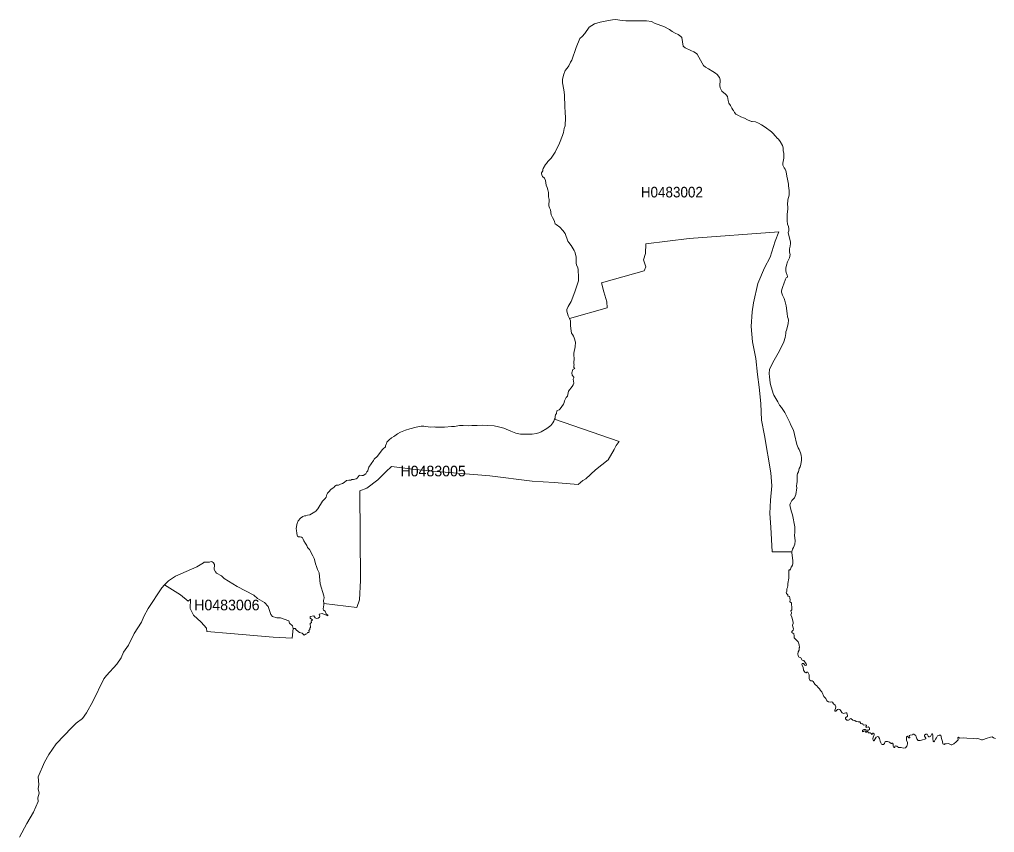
# Model space of a CAD drawing. Extents: x 369010 to 739155, y 6377141 to 6616555.
# Drawn here: x 390034 to 399245, y 6483349 to 6491033 of the extents above; entities that cross this region are included whole.
import ezdxf
from ezdxf.enums import TextEntityAlignment as Align

# ---------------------------------------------------------------- set-up
doc = ezdxf.new("R2010")
doc.units = 0
doc.header["$LTSCALE"] = 40
doc.layers.add('1', color=7, linetype='Continuous', lineweight=13)
doc.layers.add('2', color=7, linetype='Continuous')

msp = doc.modelspace()

# ---------------------------------------------------------------- linework, layer by layer
at = {"layer": '1'}
for points in [[(396496.78, 6490599.94), (396482.88, 6490619.96), (396437.2, 6490704.53), (396430.91, 6490711.15), (396404.1, 6490727.21), (396377.12, 6490739.46), (396321.51, 6490765.77), (396303.47, 6490781.83), (396290.56, 6490862.09), (396281.62, 6490872.52), (396254.81, 6490891.89), (396227.84, 6490904.46), (396200.86, 6490919.86), (396173.88, 6490939.22), (396119.93, 6490967.19), (396040.32, 6490996.65), (396002.92, 6491013.03), (395955.91, 6491021.97), (395916.69, 6491020.98), (395833.44, 6491021.97), (395760.95, 6491020.98), (395704.84, 6491025.61), (395668.6, 6491033.23), (395634.67, 6491031.41), (395581.54, 6491019.99), (395520.8, 6491008.73), (395466.68, 6490992.18), (395416.37, 6490961.73), (395375.82, 6490901.82), (395348.84, 6490871.53), (395327.99, 6490852.83), (395292.08, 6490767.26), (395251.86, 6490648.93), (395239.78, 6490628.57), (395223.56, 6490596.3), (395207.83, 6490573.62), (395189.46, 6490551.61), (395172.58, 6490505.6), (395164.47, 6490466.21), (395163.15, 6490446.35), (395164.14, 6490433.27), (395177.55, 6490367.57), (395182.18, 6490321.56), (395180.86, 6490293.26), (395186.82, 6490233.34), (395186.82, 6490199.75), (395189.46, 6490166.32), (395188.14, 6490153.08), (395191.45, 6490107.07), (395187.48, 6490029.44), (395179.53, 6490003.13), (395171.92, 6489963.74), (395164.47, 6489937.42), (395136.5, 6489865.1), (395094.8, 6489780.19), (395056.56, 6489722.1), (395045.81, 6489713.17), (395025.95, 6489690.49), (395013.2, 6489672.78), (395002.61, 6489661.86), (394980.6, 6489625.78), (394976.96, 6489615.85), (394976.29, 6489602.77), (394972.49, 6489593.67), (394964.54, 6489584.9), (394963.88, 6489573.48), (394966.86, 6489563.88), (394974.64, 6489548.49), (394992.18, 6489532.93), (395002.61, 6489511.25), (395009.23, 6489466.56), (395019.49, 6489444.88), (395025.28, 6489423.86), (395030.25, 6489397.55), (395031.24, 6489358.16), (395036.54, 6489331.84), (395035.88, 6489271.27), (395040.18, 6489253.89), (395048.62, 6489233.37), (395057.23, 6489186.53), (395061.86, 6489175.28), (395070.47, 6489160.88), (395083.54, 6489131.92), (395092.81, 6489102.95), (395102.57, 6489094.35), (395139.48, 6489069.36), (395166.13, 6489040.39), (395187.48, 6489011.59), (395215.12, 6488939.27), (395221.9, 6488924.7), (395246.89, 6488895.74), (395272.22, 6488851.06), (395278.84, 6488835.99), (395291.08, 6488790.65), (395292.74, 6488730.07), (395295.88, 6488715.01), (395308.13, 6488684.72), (395311.11, 6488669.5), (395311.11, 6488654.44), (395316.07, 6488609.09)], [(397275.31, 6488326.24), (397267.2, 6488365.8), (397258.26, 6488397.24), (397243.2, 6488428.85), (397233.27, 6488455.5), (397233.6, 6488468.41), (397238.57, 6488492.08), (397260.25, 6488552.82), (397263.89, 6488559.44), (397270.01, 6488578.47), (397277.96, 6488590.39), (397284.58, 6488594.86), (397287.89, 6488605.12), (397285.9, 6488615.71), (397276.63, 6488642.02), (397273.32, 6488657.75), (397273.32, 6488684.06), (397278.29, 6488710.38), (397287.89, 6488741.99), (397306.92, 6488780.05), (397311.56, 6488795.78), (397313.87, 6488811.67), (397308.58, 6488832.68), (397306.59, 6488848.41), (397307.91, 6488864.3), (397313.87, 6488890.45), (397317.51, 6488916.76), (397316.52, 6488932.65), (397297.32, 6489004.97), (397296.66, 6489020.7), (397300.96, 6489036.59), (397302.95, 6489054.96), (397297.98, 6489075.98), (397290.21, 6489099.64), (397286.9, 6489131.25), (397284.58, 6489178.59), (397285.24, 6489194.31), (397291.86, 6489241.64), (397292.19, 6489264.32), (397289.87, 6489281.53), (397293.68, 6489328.53), (397304.27, 6489371.9), (397305.93, 6489397.88), (397305.93, 6489417.24), (397299.64, 6489460.61), (397299.14, 6489475.83), (397289.21, 6489523.83), (397281.27, 6489553.45), (397275.31, 6489592.51), (397268.69, 6489612.04), (397265.88, 6489619.82), (397258.26, 6489631.24), (397246.18, 6489657.23), (397246.35, 6489675.1), (397255.28, 6489721.77), (397255.95, 6489756.53), (397253.63, 6489771.09), (397247.34, 6489792.77), (397246.68, 6489821.07), (397242.87, 6489841.43), (397220.03, 6489880.16), (397203.65, 6489902.01), (397192.56, 6489913.09), (397176.01, 6489930.64), (397150.02, 6489959.44), (397138.27, 6489970.19), (397076.71, 6490016.04), (397043.27, 6490039.04), (397014.31, 6490053.44), (396985.35, 6490064.7), (396954.4, 6490070.32), (396948.77, 6490069.33), (396912.36, 6490084.72), (396883.4, 6490099.29), (396847.32, 6490113.35), (396825.47, 6490124.61), (396801.8, 6490140), (396788.73, 6490155.06), (396779.13, 6490172.27), (396772.67, 6490179.06), (396762.41, 6490194.62), (396751.49, 6490219.61), (396736.43, 6490243.94), (396727.49, 6490267.6), (396721.7, 6490306.99), (396709.78, 6490322.55), (396701.84, 6490326.36), (396669.73, 6490356.31), (396658.15, 6490374.02), (396652.85, 6490388.59), (396648.71, 6490410.93), (396651.69, 6490456.28), (396649.71, 6490477.96), (396646.73, 6490485.24), (396623.39, 6490514.54), (396609.16, 6490526.95), (396583.17, 6490540.52), (396544.11, 6490567.17), (396514.49, 6490584.21), (396496.78, 6490599.94)], [(397284.25, 6485631.67), (397281.93, 6485652.69), (397285.9, 6485657.99), (397289.05, 6485666.43), (397292.36, 6485683.47), (397293.02, 6485701.35), (397300.3, 6485752.82), (397300.3, 6485827.63), (397304.6, 6485833.59), (397314.04, 6485829.95), (397325.29, 6485856.26), (397325.62, 6485860.89), (397334.89, 6485876.78), (397339.53, 6485892.51), (397340.52, 6485916.17), (397329.6, 6485995.12), (397330.26, 6486002.9), (397329.76, 6486002.9), (397143.24, 6486002.57), (397132.81, 6486233.61), (397121.23, 6486365.19), (397129.34, 6486491.47), (397141.42, 6486627.18), (397131.32, 6486749.82), (397071.08, 6487102.17), (397044.93, 6487247.32), (397036.82, 6487403.89), (397022.75, 6487558.3), (397006.7, 6487678.96), (396990.64, 6487829.07), (396958.37, 6487987.46), (396944.3, 6488130.62), (396954.4, 6488270.14), (396968.47, 6488356.86), (397008.68, 6488539.58), (397071.08, 6488685.88), (397125.2, 6488787.67), (397171.54, 6488936.62), (397207.62, 6489027.15), (396361.07, 6488963.43), (395949.95, 6488913.12), (395948.46, 6488821.26), (395929.76, 6488760.52), (395949.95, 6488696.97), (395934.07, 6488659.07), (395532.06, 6488542.89), (395555.23, 6488459.14), (395582.54, 6488364.64), (395586.84, 6488307.87), (395228.03, 6488206.91), (395237.79, 6488185.56), (395239.11, 6488170.5), (395237.79, 6488141.54), (395241.43, 6488112.58), (395249.87, 6488069.21), (395256.49, 6488054.65), (395267.08, 6488040.25), (395273.54, 6488025.85), (395287.44, 6487982.33), (395283.47, 6487938.96), (395271.55, 6487881.04), (395270.89, 6487866.64), (395273.87, 6487823.28), (395269.9, 6487794.31), (395271.88, 6487779.42), (395274.86, 6487768.99), (395269.9, 6487759.72), (395269.07, 6487752.61), (395271.88, 6487743.67), (395279.33, 6487734.4), (395260.8, 6487724.97), (395256.49, 6487716.69), (395253.84, 6487701.63), (395251.36, 6487692.69), (395255.83, 6487671.34), (395269.4, 6487652.97), (395269.4, 6487647.68), (395264.77, 6487634.1), (395269.07, 6487595.71), (395263.77, 6487580.65), (395254.84, 6487565.42), (395221.24, 6487520.07), (395215.45, 6487505.01), (395209.49, 6487474.72), (395199.23, 6487459.5), (395183.51, 6487429.38), (395179.86, 6487414.15), (395173.24, 6487399.09), (395141.47, 6487353.74), (395132.86, 6487344.8), (395115.81, 6487338.18), (395109.86, 6487334.05), (395105.22, 6487310.88), (395097.28, 6487295.81), (395094.13, 6487280.75), (395093.47, 6487265.53), (395089.17, 6487254.44), (395699.22, 6487045.08), (395671.25, 6487006.51), (395652.38, 6486968.45)], [(395228.03, 6488206.91), (395586.84, 6488307.87), (395582.54, 6488364.64), (395555.23, 6488459.14), (395532.06, 6488542.89), (395934.07, 6488659.07), (395949.95, 6488696.97), (395929.76, 6488760.52), (395948.46, 6488821.26), (395949.95, 6488913.12), (396361.07, 6488963.43), (397207.62, 6489027.15), (397171.54, 6488936.62), (397125.2, 6488787.67), (397071.08, 6488685.88), (397008.68, 6488539.58), (396968.47, 6488356.86), (396954.4, 6488270.14), (396944.3, 6488130.62), (396958.37, 6487987.46), (396990.64, 6487829.07), (397006.7, 6487678.96), (397022.75, 6487558.3), (397036.82, 6487403.89), (397044.93, 6487247.32), (397071.08, 6487102.17), (397131.32, 6486749.82), (397141.42, 6486627.18), (397129.34, 6486491.47), (397121.23, 6486365.19), (397132.81, 6486233.61), (397143.24, 6486002.57), (397329.76, 6486002.9), (397330.26, 6486002.9), (397336.88, 6486026.56), (397346.31, 6486042.45), (397358.56, 6486074.06), (397360.21, 6486105.51), (397356.57, 6486160.79), (397359.88, 6486184.46), (397359.22, 6486239.73), (397337.54, 6486350.79), (397322.98, 6486390.34), (397314.2, 6486429.73), (397312.55, 6486445.62), (397316.85, 6486462.67), (397329.26, 6486486.67), (397348.96, 6486504.71), (397354.59, 6486512.65), (397368.32, 6486544.26), (397377.26, 6486607.32), (397375.61, 6486623.04), (397378.25, 6486646.71), (397381.89, 6486662.6), (397378.92, 6486694.04), (397381.89, 6486709.93), (397381.89, 6486725.65), (397384.87, 6486741.54), (397391.49, 6486757.26), (397399.93, 6486788.88), (397407.88, 6486804.6), (397415.82, 6486828.27), (397421.95, 6486867.66), (397420.95, 6486891.32), (397417.31, 6486914.99), (397411.19, 6486938.82), (397397.95, 6486970.27), (397389.51, 6486986.16), (397377.26, 6487017.6), (397356.57, 6487112.27), (397344.99, 6487151.83), (397320.33, 6487199.16), (397310.56, 6487222.83), (397263.56, 6487319.15), (397232.28, 6487365.49), (397213.91, 6487389.49), (397198.35, 6487419.11), (397177.33, 6487450.4), (397160.29, 6487482.01), (397153.66, 6487497.73), (397127.02, 6487584.45), (397126.36, 6487600.34), (397118.91, 6487655.62), (397117.25, 6487687.07), (397118.91, 6487726.62), (397125.69, 6487742.34), (397164.26, 6487813.35), (397213.91, 6487900.24), (397254.62, 6487986.96), (397266.87, 6488026.35), (397273.32, 6488065.9), (397273.32, 6488081.63), (397279.28, 6488097.52), (397292.85, 6488144.85), (397295.67, 6488160.57), (397297.98, 6488192.18), (397296, 6488207.91), (397290.54, 6488223.63), (397287.23, 6488255.24), (397275.31, 6488326.24)], [(395316.07, 6488609.09), (395313.09, 6488563.74), (395306.47, 6488533.45), (395280.49, 6488457.82), (395244.91, 6488367.12), (395218.1, 6488321.61), (395212.97, 6488315.82), (395204.19, 6488291.49), (395203.86, 6488276.26), (395217.1, 6488230.91), (395228.03, 6488206.91)], [(395089.17, 6487254.44), (395081.89, 6487235.41), (395073.28, 6487220.18), (395053.25, 6487195.85), (395015.52, 6487167.88), (394961.56, 6487134.78), (394948.16, 6487128.49), (394919.2, 6487119.22), (394878.32, 6487114.59), (394785.63, 6487113.93), (394767.59, 6487114.26), (394721.58, 6487124.85), (394674.25, 6487140.9), (394608.71, 6487169.53), (394560.22, 6487184.43), (394517.85, 6487191.71), (394450.32, 6487196.84), (394408.78, 6487198.5), (394356.81, 6487196.18), (394305.34, 6487196.51), (394271.58, 6487193.2), (394225.4, 6487195.19), (394189.49, 6487194.86), (394143.31, 6487187.08), (394115.34, 6487186.91), (394049.14, 6487179.13), (393962.91, 6487180.13), (393950.5, 6487182.78), (393912.93, 6487181.78), (393853.18, 6487189.23), (393828.19, 6487188.57), (393780.86, 6487181.12), (393721.61, 6487165.23), (393680.23, 6487151.5), (393632.9, 6487132.13), (393605.59, 6487116.57), (393579.61, 6487099.2), (393570.34, 6487091.25), (393547.33, 6487078.84), (393525.65, 6487061.13), (393508.94, 6487044.25), (393504.63, 6487037.96), (393499.34, 6487024.88), (393498.67, 6487019.26), (393491.06, 6487004.53), (393490.23, 6486995.59), (393486.26, 6486987.15), (393475.34, 6486981.85), (393460.94, 6486966.63), (393414.6, 6486906.55), (393385.3, 6486876.92), (393379.35, 6486866.33), (393332.34, 6486803.27), (393329.03, 6486782.59), (393323.07, 6486768.02), (393314.97, 6486758.92), (393304.37, 6486739.56), (393281.04, 6486724), (393267.96, 6486723.34), (393249.43, 6486726.65), (393243.63, 6486723.34), (393222.12, 6486698.68), (393215.33, 6486692.72), (393189.68, 6486685.93), (393173.13, 6486685.27), (393163.36, 6486678.32), (393144.99, 6486680.64), (393122.82, 6486676), (393101.13, 6486657.3), (393084.75, 6486647.37), (393067.37, 6486642.57), (393047.51, 6486632.64), (393028.48, 6486630.65), (393012.42, 6486621.72), (393005.47, 6486613.28), (392996.37, 6486605.33), (392975.52, 6486592.59), (392957.48, 6486569.42), (392944.07, 6486555.35), (392938.44, 6486543.6), (392930.83, 6486519.93), (392922.39, 6486506.03), (392896.74, 6486480.05), (392851.55, 6486409.38), (392834.51, 6486387.03), (392824.41, 6486379.09), (392777.57, 6486351.45), (392755.56, 6486348.47), (392739.18, 6486342.35), (392726.6, 6486341.35), (392709.55, 6486336.06), (392687.54, 6486320.66), (392667.51, 6486294.35), (392655.6, 6486270.68), (392652.45, 6486258.77), (392647.49, 6486220.04), (392651.46, 6486206.8), (392653.94, 6486176.51), (392657.25, 6486158.14), (392661.22, 6486149.86)], [(392661.22, 6486149.86), (392668.18, 6486143.08), (392685.22, 6486144.73), (392696.48, 6486142.09), (392706.24, 6486133.15), (392714.52, 6486121.07), (392720.81, 6486107.16), (392736.53, 6486081.84), (392747.12, 6486061.49), (392753.91, 6486043.45), (392773.11, 6486022.76), (392806.21, 6485964.17), (392816.14, 6485939.84), (392833.18, 6485879.27), (392836.49, 6485873.8), (392836.49, 6485873.8), (392848.91, 6485833.92), (392863.97, 6485804.95), (392875.55, 6485698.7), (392909.98, 6485586.99), (392911.63, 6485567.29), (392904.02, 6485540.98), (392908.16, 6485514.33), (393219.3, 6485475.11), (393245.62, 6485548.26), (393253.89, 6485731.14), (393249.59, 6486577.2), (393315.46, 6486604.84), (393419.23, 6486682.13), (393494.87, 6486757.76), (393549.32, 6486808.74), (393774.9, 6486779.28), (393941.23, 6486765.37), (394477.63, 6486719.03), (394875.5, 6486671.2), (395083.54, 6486656.97), (395310.61, 6486637.27), (395354.47, 6486674.84), (395385.09, 6486690.9), (395476.78, 6486776.96), (395595.11, 6486869.97), (395652.38, 6486968.45), (395671.25, 6487006.51), (395699.22, 6487045.08), (395089.17, 6487254.44)], [(395652.38, 6486968.45), (395595.11, 6486869.97), (395476.78, 6486776.96), (395385.09, 6486690.9), (395354.47, 6486674.84), (395310.61, 6486637.27), (395083.54, 6486656.97), (394875.5, 6486671.2), (394477.63, 6486719.03), (393941.23, 6486765.37), (393774.9, 6486779.28), (393549.32, 6486808.74), (393494.87, 6486757.76), (393419.23, 6486682.13), (393315.46, 6486604.84), (393249.59, 6486577.2), (393253.89, 6485731.14), (393245.62, 6485548.26), (393219.3, 6485475.11), (392908.16, 6485514.33), (392909.98, 6485501.59), (392901.87, 6485462.2), (392904.68, 6485451.44), (392921.23, 6485441.18), (392930.66, 6485416.85), (392945.73, 6485402.45), (392945.73, 6485396.16), (392892.6, 6485419.5), (392865.95, 6485411.39), (392870.26, 6485395.33), (392867.94, 6485386.06), (392853.87, 6485374.98), (392840.13, 6485372.66), (392828.22, 6485376.8), (392815.47, 6485398.48), (392779.39, 6485391.03), (392780.72, 6485375.97), (392800.08, 6485357.76), (392790.15, 6485347.34), (392792.47, 6485335.42), (392780.06, 6485324), (392781.38, 6485286.6), (392775.75, 6485281.63), (392776.75, 6485268.56), (392768.47, 6485258.29), (392771.12, 6485245.22), (392763.51, 6485238.6), (392754.07, 6485240.25), (392747.45, 6485227.84), (392735.7, 6485225.19), (392724.12, 6485215.93), (392703.43, 6485233.97), (392678.93, 6485240.25), (392649.97, 6485260.28), (392637.56, 6485277), (392620.01, 6485277), (392608.43, 6485185.31), (392431.01, 6485196.23), (392027.84, 6485230.16), (391803.25, 6485247.87), (391801.6, 6485281.8), (391751.28, 6485336.58), (391677.3, 6485403.77), (391645.2, 6485467.82), (391649.99, 6485555.21), (391626.16, 6485536.67), (391555.33, 6485596.92), (391402.73, 6485688.94), (391376.91, 6485663.12), (391250.3, 6485466.83), (391207.6, 6485390.04), (391186.25, 6485338.73), (391115.25, 6485231.15), (391061.79, 6485120.76), (391016.45, 6485054.06), (390993.11, 6484998.62), (390951.73, 6484938.87), (390854.91, 6484833.45), (390830.58, 6484800.68), (390725.16, 6484587.18), (390666.07, 6484478.94), (390628.01, 6484427.96), (390569.25, 6484383.44), (390544.43, 6484356.46), (390527.88, 6484342.89), (390380.08, 6484186.82), (390310.41, 6484087.35), (390268.53, 6484014.86), (390208.79, 6483875.51), (390216.07, 6483804.18), (390209.78, 6483762.64), (390219.71, 6483720.93), (390206.8, 6483678.06), (390209.45, 6483643.8), (390165.92, 6483542.68), (390101.87, 6483435.76), (390033.52, 6483304.35)], [(397806.25, 6484479.1), (397801.61, 6484484.4), (397793.83, 6484500.12), (397782.91, 6484510.38), (397767.85, 6484515.02), (397760.24, 6484511.04), (397747.16, 6484496.98), (397739.22, 6484497.64), (397736.57, 6484500.45), (397736.57, 6484506.74), (397743.19, 6484522.46), (397744.51, 6484537.03), (397738.89, 6484551.76), (397722.17, 6484565.16), (397714.56, 6484580.39), (397709.43, 6484583.2), (397697.51, 6484581.88), (397676.82, 6484583.87), (397659.45, 6484592.8), (397651.67, 6484614.48), (397630.98, 6484635.5), (397617.74, 6484671.58), (397613.43, 6484679.2), (397602.02, 6484691.94), (397591.92, 6484708.66), (397577.02, 6484722.23), (397566.6, 6484735.63), (397555.01, 6484744.24), (397552.7, 6484744.24), (397546.24, 6484751.03), (397533, 6484777.34), (397522.9, 6484781.64), (397510.99, 6484783.63), (397501.22, 6484789.09), (397493.61, 6484803.66), (397492.29, 6484810.77), (397492.62, 6484839.74), (397481.53, 6484863.4), (397472.26, 6484863.4), (397466.8, 6484858.77), (397462.16, 6484858.77), (397455.21, 6484862.41), (397447.1, 6484872.84), (397441.48, 6484883.1), (397437.84, 6484910.9), (397424.43, 6484935.56), (397427.74, 6484948.14), (397439.82, 6484948.14), (397451.9, 6484930.93), (397460.84, 6484927.95), (397468.12, 6484931.59), (397469.12, 6484935.23), (397466.47, 6484943.84), (397442.8, 6484973.96), (397428.4, 6484978.26), (397414, 6484998.78), (397393.98, 6485011.03), (397385.2, 6485033.54), (397390.17, 6485057.37), (397399.77, 6485072.1), (397400.1, 6485093.45), (397402.42, 6485097.76), (397400.76, 6485123.41), (397396.13, 6485131.85), (397390.5, 6485151.05), (397352.77, 6485188.45), (397352.77, 6485208.15), (397347.47, 6485226.85), (397331.09, 6485238.93), (397330.09, 6485250.52), (397343, 6485262.6), (397344.33, 6485275.01), (397338.37, 6485293.55), (397336.05, 6485307.61), (397341.68, 6485324.33), (397341.68, 6485338.07), (397330.75, 6485384.08), (397321.65, 6485406.42), (397325.95, 6485423.47), (397325.62, 6485428.76), (397320.66, 6485439.85), (397320.99, 6485445.81), (397326.62, 6485449.78), (397329.43, 6485454.42), (397329.1, 6485469.15), (397330.42, 6485472.79), (397329.76, 6485481.89), (397325.62, 6485499.6), (397327.11, 6485518.47), (397312.05, 6485528.89), (397311.06, 6485531.87), (397314.7, 6485545.94), (397309.9, 6485567.29), (397307.91, 6485578.38), (397296.49, 6485582.85), (397293.68, 6485587.65), (397290.87, 6485596.09), (397278.29, 6485607.67), (397277.96, 6485614.62), (397284.25, 6485631.67)], [(398362.01, 6484152.23), (398336.69, 6484151.57), (398321.3, 6484165.47), (398310.37, 6484168.62), (398303.92, 6484164.48), (398303.59, 6484155.21), (398301.6, 6484152.89), (398296.64, 6484151.24), (398292.99, 6484152.89), (398288.03, 6484166.3), (398287.2, 6484183.51), (398280.58, 6484194.27), (398275.95, 6484194.27), (398271.98, 6484191.29), (398268.67, 6484191.29), (398259.23, 6484195.59), (398252.28, 6484202.21), (398235.23, 6484208.67), (398219.51, 6484209), (398208.92, 6484203.87), (398205.44, 6484190.63), (398194.85, 6484180.53), (398184.09, 6484179.54), (398178.13, 6484183.84), (398171.18, 6484195.26), (398164.73, 6484212.31), (398158.44, 6484237.96), (398147.52, 6484253.69), (398141.06, 6484256), (398126.33, 6484251.7), (398108.79, 6484218.6), (398105.31, 6484215.95), (398101.01, 6484216.94), (398100.02, 6484221.25), (398097.7, 6484222.24), (398095.38, 6484234.65), (398097.37, 6484251.7), (398109.12, 6484272.39), (398108.46, 6484280.66), (398097.7, 6484288.11), (398092.07, 6484288.11), (398090.09, 6484277.68), (398085.95, 6484276.36), (398078.34, 6484285.3), (398069.73, 6484289.77), (398053.34, 6484292.74), (398049.37, 6484300.69), (398044.57, 6484303.67), (398039.61, 6484303.67), (398034.64, 6484299.36), (398032.66, 6484295.39), (398029.35, 6484295.39), (398024.55, 6484307.14), (398012.3, 6484308.8), (398008.33, 6484303.34), (397997.24, 6484299.7), (397996.25, 6484310.78), (397999.22, 6484315.75), (398009.65, 6484323.36), (398023.88, 6484321.71), (398032.33, 6484318.07), (398054.34, 6484317.74), (398062.61, 6484322.7), (398064.6, 6484332.8), (398061.62, 6484340.74), (398050.7, 6484347.86), (398035.97, 6484342.73), (398029.35, 6484343.39), (398029.02, 6484348.52), (398034.31, 6484357.79), (398033.98, 6484362.75), (398029.68, 6484367.22), (398009.65, 6484365.07), (398004.85, 6484366.23), (398001.54, 6484374.83), (397999.22, 6484376.49), (397990.29, 6484375.17), (397980.85, 6484378.48), (397970.92, 6484394.53), (397965.46, 6484396.52), (397957.85, 6484394.53), (397938.48, 6484399.83), (397925.41, 6484407.27), (397906.87, 6484412.24), (397888.17, 6484426.14), (397873.77, 6484420.84), (397871.12, 6484414.89), (397864.34, 6484411.58), (397849.77, 6484411.91), (397836.7, 6484425.15), (397836.37, 6484433.92), (397856.06, 6484449.97), (397856.06, 6484456.59), (397850.44, 6484477.61), (397848.45, 6484479.6), (397840.01, 6484480.26), (397826.6, 6484477.78), (397818.33, 6484475.13), (397817.34, 6484474.8), (397806.25, 6484479.1)], [(399254.24, 6484238.96), (399236.53, 6484243.92), (399222.13, 6484252.36), (399207.07, 6484251.7), (399165.7, 6484238.96), (399142.03, 6484227.04), (399132.1, 6484224.23), (399122.67, 6484224.56), (399096.68, 6484234.98), (399086.92, 6484236.64), (399073.01, 6484235.98), (399049.35, 6484239.29), (398984.47, 6484241.93), (398954.84, 6484244.91), (398914.79, 6484239.62), (398904.37, 6484249.71), (398899.07, 6484245.91), (398900.06, 6484226.38), (398896.42, 6484218.93), (398884.01, 6484204.86), (398860.34, 6484187.65), (398840.98, 6484179.21), (398836.68, 6484179.21), (398811.02, 6484191.62), (398786.53, 6484186.49), (398775.77, 6484187.32), (398768.65, 6484182.35), (398758.06, 6484188.15), (398753.92, 6484209.66), (398743.5, 6484239.29), (398736.55, 6484268.08), (398734.23, 6484270.4), (398728.93, 6484270.73), (398722.81, 6484268.75), (398720.49, 6484265.77), (398705.43, 6484261.63), (398697.82, 6484243.26), (398687.39, 6484230.02), (398677.13, 6484212.48), (398671.17, 6484207.68), (398666.04, 6484210.65), (398663.72, 6484214.96), (398660.74, 6484233.33), (398662.73, 6484270.73), (398658.76, 6484279.01), (398655.45, 6484281.32), (398651.15, 6484280.33), (398639.06, 6484257.66), (398632.11, 6484252.03), (398623.67, 6484253.02), (398618.04, 6484258.32), (398607.78, 6484278.35), (398596.03, 6484279.01), (398584.28, 6484269.41), (398583.62, 6484260.64), (398597.03, 6484242.27), (398595.04, 6484234.98), (398555.65, 6484220.58), (398543.9, 6484218.27), (398524.87, 6484219.59), (398510.96, 6484235.98), (398505.83, 6484253.69), (398500.21, 6484265.77), (398495.24, 6484270.4), (398481.5, 6484278.01), (398474.22, 6484277.52), (398471.08, 6484273.21), (398449.56, 6484269.74), (398440.79, 6484264.94), (398439.8, 6484261.63), (398444.76, 6484250.71), (398443.44, 6484246.4), (398440.79, 6484244.25), (398435.33, 6484245.08), (398423.41, 6484260.97), (398414.81, 6484255.01), (398413.15, 6484251.37), (398414.81, 6484222.9), (398423.74, 6484201.22), (398421.43, 6484189.97), (398420.76, 6484172.59), (398416.79, 6484165.64), (398403.72, 6484150.91), (398385.68, 6484147.93), (398362.01, 6484152.23)]]:
    msp.add_lwpolyline(points, dxfattribs=at)
msp.add_lwpolyline([(391402.73, 6485688.94), (391555.33, 6485596.92), (391626.16, 6485536.67), (391649.99, 6485555.21), (391645.2, 6485467.82), (391677.3, 6485403.77), (391751.28, 6485336.58), (391801.6, 6485281.8), (391803.25, 6485247.87), (392027.84, 6485230.16), (392431.01, 6485196.23), (392608.43, 6485185.31), (392620.01, 6485277), (392612.24, 6485301.99), (392585.59, 6485327.97), (392576.82, 6485348.66), (392497.87, 6485377.46), (392464.44, 6485377.13), (392422.4, 6485389.7), (392407.67, 6485411.05), (392383.34, 6485485.53), (392348.92, 6485521.94), (392282.88, 6485560.34), (392247.8, 6485592.94), (392090.07, 6485674.37), (391967.27, 6485751.17), (391941.12, 6485775.83), (391895.77, 6485798.83), (391883.69, 6485812.24), (391873.76, 6485833.92), (391875.08, 6485882.24), (391867.47, 6485898.3), (391864.32, 6485901.77), (391855.22, 6485907.73), (391843.47, 6485909.06), (391827.25, 6485903.1), (391802.59, 6485903.43), (391777.76, 6485904.75), (391771.31, 6485897.47), (391708.58, 6485860.56), (391507, 6485772.85), (391441.29, 6485727.5)], close=True, dxfattribs=at)

# ---------------------------------------------------------------- texts
at = {"layer": '2', "width": 0.95}
msp.add_text('H0483002', height=100, dxfattribs=at).set_placement((396196.51, 6489351.65), align=Align.CENTER)
at = {"layer": '2'}
for s, p in [('H0483005', (393941.23, 6486715.37)), ('H0483006', (391992.77, 6485449.37))]:
    msp.add_text(s, height=100, dxfattribs=at).set_placement(p, align=Align.CENTER)

doc.saveas('drawing.dxf')
